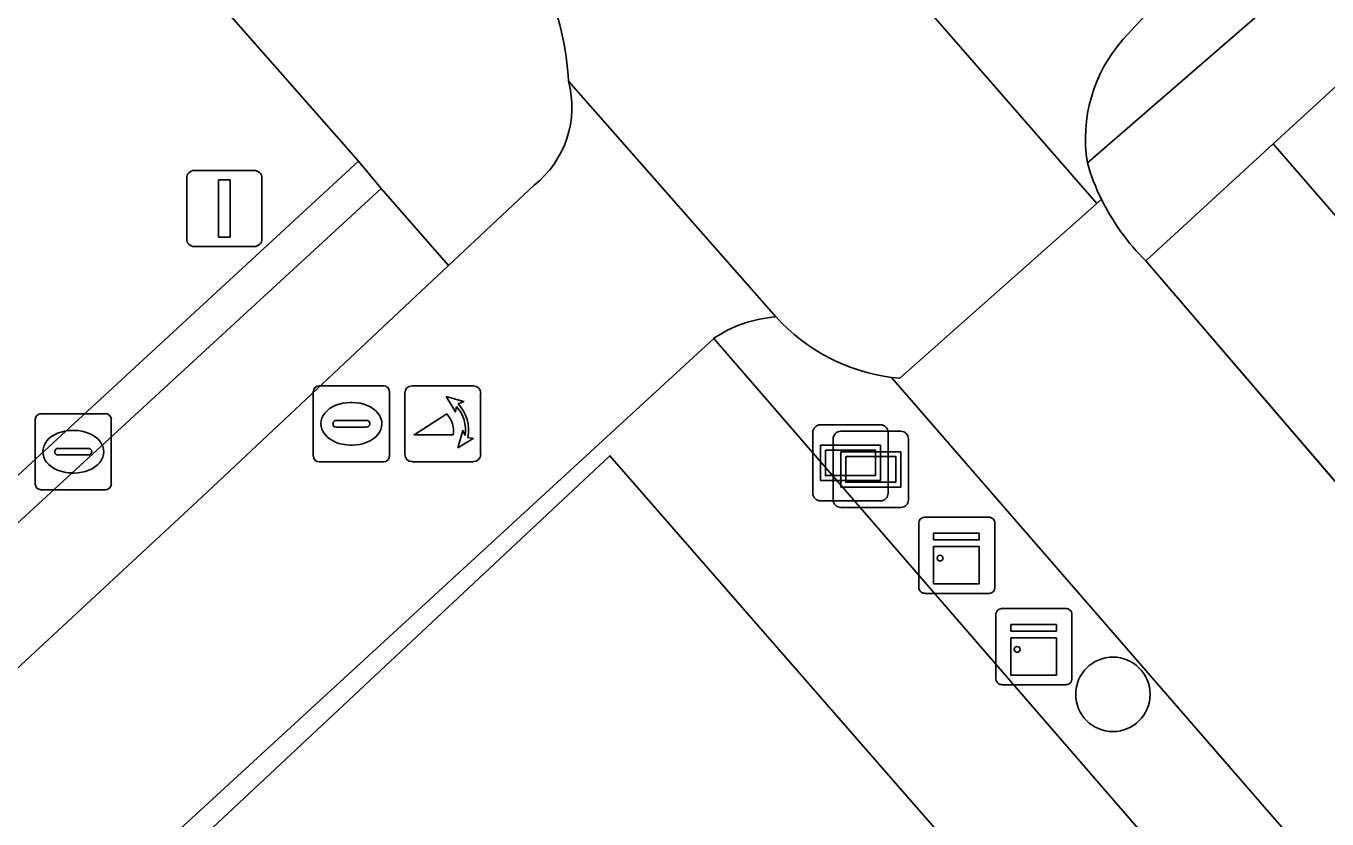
# Model space of a CAD drawing. Extents: x 155887 to 156869, y 383880 to 384678.
# Drawn here: x 156364.81 to 156381.91, y 384183.51 to 384193.93 of the extents above; entities that cross this region are included whole.
import ezdxf

# ---------------------------------------------------------------- set-up
doc = ezdxf.new("R2010")
doc.units = 0
for name, color, linetype in [('IMGEO_Afsluitpaal', 7, 'Continuous'), ('IMGEO_Berm_groen', 7, 'Continuous'), ('IMGEO_Boom', 7, 'Continuous'), ('IMGEO_Fietspad_gesloten', 7, 'Continuous'), ('IMGEO_Fietspad_open', 7, 'Continuous'), ('IMGEO_Groenvoorziening', 7, 'Continuous'), ('IMGEO_Kast', 7, 'Continuous'), ('IMGEO_Kolk', 7, 'Continuous'), ('IMGEO_Poller', 7, 'Continuous'), ('IMGEO_Rioolput', 7, 'Continuous'), ('IMGEO_Verkeerseiland_open', 7, 'Continuous'), ('IMGEO_Verklikker', 7, 'Continuous'), ('IMGEO_Voetpad_open', 7, 'Continuous')]:
    doc.layers.add(name, color=color, linetype=linetype)

msp = doc.modelspace()

# ---------------------------------------------------------------- linework, layer by layer
at = {"layer": 'IMGEO_Afsluitpaal'}
for p, q in [((156367.019, 384192.034), (156367.809, 384192.034)), ((156367.809, 384192.034), (156367.019, 384192.034)), ((156366.919, 384191.134), (156366.919, 384191.934)), ((156366.919, 384191.934), (156366.919, 384191.134)), ((156367.909, 384191.934), (156367.909, 384191.134)), ((156367.909, 384191.134), (156367.909, 384191.934)), ((156367.809, 384191.034), (156367.019, 384191.034)), ((156367.019, 384191.034), (156367.809, 384191.034))]:
    msp.add_line(p, q, dxfattribs=at)
msp.add_lwpolyline([(156367.339, 384191.909), (156367.489, 384191.909), (156367.489, 384191.159), (156367.339, 384191.159), (156367.339, 384191.909)], dxfattribs=at)
for centre, start, end in [((156367.019, 384191.934), 90, 180), ((156367.019, 384191.934), 90, 180), ((156367.809, 384191.934), 0, 90), ((156367.809, 384191.934), 360, 90), ((156367.019, 384191.134), 180, 270), ((156367.019, 384191.134), 180, 270), ((156367.809, 384191.134), 270, 0), ((156367.809, 384191.134), 270, 0)]:
    msp.add_arc(centre, 0.1, start, end, dxfattribs=at)
at = {"layer": 'IMGEO_Berm_groen'}
msp.add_lwpolyline([(156381.202, 384192.382), (156379.528, 384190.847), (156383.046, 384186.749), (156396.472, 384171.244), (156396.966, 384170.684), (156398.69, 384172.225)], close=True, dxfattribs=at)
for points in [[(156373.848, 384189.824), (156381.718, 384180.744), (156419.983, 384136.598)], [(156391.408, 384171.79), (156376.188, 384189.315)]]:
    msp.add_lwpolyline(points, dxfattribs=at)
for centre, radius, start, end in [((156374.769, 384188.491), 1.621, 93.5341, 124.6289), ((156376.505, 384191.774), 2.479, 222.2162, 262.6498)]:
    msp.add_arc(centre, radius, start, end, dxfattribs=at)
at = {"layer": 'IMGEO_Boom'}
msp.add_circle((156379.097, 384185.15), 0.489, dxfattribs=at)
at = {"layer": 'IMGEO_Fietspad_gesloten'}
for points in [[(156374.463, 384196.673), (156378.887, 384191.6), (156378.947, 384191.657)], [(156379.232, 384193.757), (156381.749, 384196.468)], [(156374.669, 384190.108), (156371.938, 384193.206)], [(156371.486, 384191.839), (156370.363, 384190.785), (156367.123, 384187.745), (156360.952, 384182.023)], [(156378.947, 384191.657), (156378.887, 384191.6), (156376.295, 384189.305), (156376.188, 384189.315), (156391.408, 384171.79), (156419.571, 384139)], [(156506.058, 384040.061), (156508.758, 384042.359), (156507.724, 384043.553), (156500, 384052.421), (156466.101, 384091.342), (156424.652, 384138.668), (156398.32, 384169.108), (156396.966, 384170.684), (156396.472, 384171.244), (156383.046, 384186.749), (156379.528, 384190.847)], [(156362.931, 384179.804), (156372.335, 384188.435), (156373.848, 384189.824)]]:
    msp.add_lwpolyline(points, dxfattribs=at)
for centre, radius, start, end in [((156380.707, 384192.45), 1.971, 138.4567, 189.2615), ((156370.675, 384192.866), 1.309, 308.3257, 15.0813), ((156381.389, 384192.88), 2.732, 195.875, 206.6027), ((156381.602, 384192.948), 2.952, 205.9319, 225.3707), ((156374.769, 384188.491), 1.621, 93.5341, 124.6289)]:
    msp.add_arc(centre, radius, start, end, dxfattribs=at)
at = {"layer": 'IMGEO_Fietspad_open'}
for points in [[(156376.188, 384189.315), (156376.295, 384189.305), (156378.887, 384191.6), (156374.463, 384196.673)], [(156371.938, 384193.206), (156374.669, 384190.108)]]:
    msp.add_lwpolyline(points, dxfattribs=at)
for centre, radius, start, end in [((156368.508, 384193.056), 3.433, 2.501, 24.2635), ((156376.505, 384191.774), 2.479, 222.2162, 262.6498)]:
    msp.add_arc(centre, radius, start, end, dxfattribs=at)
at = {"layer": 'IMGEO_Groenvoorziening'}
for points in [[(156362.607, 384186.101), (156369.178, 384192.157), (156361.631, 384200.724), (156331.521, 384174.522), (156327.46, 384171.061), (156327.723, 384168.516), (156319.647, 384161.786), (156318.439, 384163.205), (156315.287, 384160.478), (156316.645, 384158.911), (156327.376, 384146.523), (156331.408, 384150.854), (156337.184, 384157.409), (156341.904, 384162.995), (156347.557, 384170.029)], [(156359.473, 384163.289), (156379.218, 384180.571), (156372.483, 384188.286), (156362.171, 384178.639)]]:
    msp.add_lwpolyline(points, dxfattribs=at)
at = {"layer": 'IMGEO_Kast'}
for p, q in [((156376.545, 384186.552), (156376.545, 384187.393)), ((156376.545, 384187.393), (156376.545, 384186.552)), ((156376.62, 384187.477), (156377.461, 384187.477)), ((156377.461, 384187.477), (156376.62, 384187.477)), ((156377.545, 384187.402), (156377.545, 384186.561)), ((156377.545, 384186.561), (156377.545, 384187.402)), ((156377.47, 384186.477), (156376.629, 384186.477)), ((156376.629, 384186.477), (156377.47, 384186.477)), ((156377.559, 384185.352), (156377.559, 384186.193)), ((156377.559, 384186.193), (156377.559, 384185.352)), ((156377.634, 384186.277), (156378.475, 384186.277)), ((156378.475, 384186.277), (156377.634, 384186.277)), ((156378.559, 384186.202), (156378.559, 384185.361)), ((156378.559, 384185.361), (156378.559, 384186.202)), ((156378.484, 384185.277), (156377.643, 384185.277)), ((156377.643, 384185.277), (156378.484, 384185.277))]:
    msp.add_line(p, q, dxfattribs=at)
for points in [[(156376.74, 384187.267), (156377.34, 384187.267), (156377.34, 384187.182), (156376.74, 384187.182), (156376.74, 384187.267)], [(156376.74, 384187.092), (156377.34, 384187.092), (156377.34, 384186.603), (156376.74, 384186.603), (156376.74, 384187.092)], [(156377.754, 384186.067), (156378.354, 384186.067), (156378.354, 384185.982), (156377.754, 384185.982), (156377.754, 384186.067)], [(156377.754, 384185.892), (156378.354, 384185.892), (156378.354, 384185.403), (156377.754, 384185.403), (156377.754, 384185.892)]]:
    msp.add_lwpolyline(points, dxfattribs=at)
for centre in [(156376.824, 384186.941), (156377.838, 384185.741)]:
    msp.add_circle(centre, 0.0377, dxfattribs=at)
for centre, start, end in [((156376.623, 384187.399), 92.4484, 184.2845), ((156376.623, 384187.399), 92.4484, 184.2845), ((156377.467, 384187.399), 2.4484, 94.2845), ((156377.467, 384187.399), 2.4484, 94.2845), ((156376.623, 384186.555), 182.4484, 274.2845), ((156376.623, 384186.555), 182.4484, 274.2845), ((156377.467, 384186.555), 272.4484, 4.2845), ((156377.467, 384186.555), 272.4484, 4.2845), ((156377.637, 384186.199), 92.4484, 184.2845), ((156377.637, 384186.199), 92.4484, 184.2845), ((156378.481, 384186.199), 2.4484, 94.2845), ((156378.481, 384186.199), 2.4484, 94.2845), ((156377.637, 384185.355), 182.4484, 274.2845), ((156377.637, 384185.355), 182.4484, 274.2845), ((156378.481, 384185.355), 272.4484, 4.2845), ((156378.481, 384185.355), 272.4484, 4.2845)]:
    msp.add_arc(centre, 0.0779, start, end, dxfattribs=at)
at = {"layer": 'IMGEO_Kolk'}
for p, q in [((156364.927, 384187.912), (156364.927, 384188.764)), ((156365.002, 384188.838), (156365.854, 384188.838)), ((156365.928, 384188.764), (156365.928, 384187.912)), ((156365.415, 384188.618), (156365.44, 384188.618)), ((156365.186, 384188.332), (156365.186, 384188.344)), ((156365.624, 384188.295), (156365.226, 384188.295)), ((156365.229, 384188.381), (156365.627, 384188.381)), ((156365.67, 384188.344), (156365.67, 384188.332)), ((156365.438, 384188.058), (156365.413, 384188.058)), ((156365.854, 384187.838), (156365.002, 384187.838))]:
    msp.add_line(p, q, dxfattribs=at)
for points in [[(156364.927, 384187.912), (156364.927, 384188.764)], [(156365.002, 384188.838), (156365.854, 384188.838)], [(156365.928, 384188.764), (156365.928, 384187.912)], [(156365.854, 384187.838), (156365.002, 384187.838)]]:
    msp.add_lwpolyline(points, dxfattribs=at)
for centre, radius, start, end in [((156365.004, 384188.762), 0.0765, 91.552, 178.448), ((156365.004, 384188.762), 0.0765, 91.552, 178.448), ((156365.852, 384188.762), 0.0765, 1.552, 88.448), ((156365.852, 384188.762), 0.0765, 1.552, 88.448), ((156365.226, 384188.341), 0.0403, 85.8775, 175.7526), ((156365.223, 384188.331), 0.0366, 178.938, 274.7102), ((156365.627, 384188.338), 0.043, 264.8664, 352.4533), ((156365.631, 384188.343), 0.0386, 1.7309, 96.639), ((156365.004, 384187.914), 0.0765, 181.552, 268.448), ((156365.004, 384187.914), 0.0765, 181.552, 268.448), ((156365.852, 384187.914), 0.0765, 271.552, 358.448), ((156365.852, 384187.914), 0.0765, 271.552, 358.448)]:
    msp.add_arc(centre, radius, start, end, dxfattribs=at)
for centre, major_axis, ratio, start_param, end_param in [((156365.414, 384188.338), (-0.387, 0.002), 0.722429, 4.712389, 7.853982), ((156365.439, 384188.338), (-0.39, 0.002), 0.717154, 1.570796, 4.712389)]:
    msp.add_ellipse(centre, major_axis=major_axis, ratio=ratio, start_param=start_param, end_param=end_param, dxfattribs=at)
at = {"layer": 'IMGEO_Poller'}
for p, q in [((156369.788, 384189.109), (156369.788, 384188.302)), ((156369.788, 384189.109), (156369.788, 384188.302)), ((156370.69, 384189.204), (156369.882, 384189.204)), ((156370.69, 384189.204), (156369.882, 384189.204)), ((156370.784, 384188.302), (156370.784, 384189.109)), ((156370.784, 384188.302), (156370.784, 384189.109)), ((156369.882, 384188.207), (156370.69, 384188.207)), ((156369.882, 384188.207), (156370.69, 384188.207))]:
    msp.add_line(p, q, dxfattribs=at)
for points in [[(156370.467, 384188.933), (156370.455, 384188.86), (156370.33, 384189.065)], [(156370.33, 384189.065), (156370.561, 384188.999), (156370.49, 384188.967)], [(156370.423, 384188.56), (156369.91, 384188.56), (156370.34, 384188.835)], [(156370.483, 384188.388), (156370.549, 384188.619), (156370.579, 384188.551)], [(156370.615, 384188.524), (156370.687, 384188.513), (156370.483, 384188.388)]]:
    msp.add_lwpolyline(points, dxfattribs=at)
for centre, radius, start, end in [((156369.882, 384189.109), 0.0946, 90, 180), ((156369.882, 384189.109), 0.0946, 90, 180), ((156370.69, 384189.109), 0.0946, 0, 90), ((156370.69, 384189.109), 0.0946, 0, 90), ((156370.109, 384188.62), 0.476, 351.7527, 41.1691), ((156370.109, 384188.62), 0.516, 349.3569, 42.2912), ((156370.095, 384188.61), 0.332, 351.3247, 42.4854), ((156369.882, 384188.302), 0.0946, 180, 270), ((156369.882, 384188.302), 0.0946, 180, 270), ((156370.69, 384188.302), 0.0946, 270, 0), ((156370.69, 384188.302), 0.0946, 270, 0)]:
    msp.add_arc(centre, radius, start, end, dxfattribs=at)
at = {"layer": 'IMGEO_Rioolput'}
for p, q in [((156368.584, 384188.279), (156368.584, 384189.131)), ((156368.659, 384189.205), (156369.511, 384189.205)), ((156369.585, 384189.131), (156369.585, 384188.279)), ((156369.072, 384188.985), (156369.097, 384188.985)), ((156368.843, 384188.699), (156368.843, 384188.711)), ((156369.281, 384188.662), (156368.883, 384188.662)), ((156368.886, 384188.748), (156369.284, 384188.748)), ((156369.327, 384188.711), (156369.327, 384188.699)), ((156369.095, 384188.425), (156369.07, 384188.425)), ((156369.511, 384188.205), (156368.659, 384188.205))]:
    msp.add_line(p, q, dxfattribs=at)
for points in [[(156368.584, 384188.279), (156368.584, 384189.131)], [(156368.659, 384189.205), (156369.511, 384189.205)], [(156369.585, 384189.131), (156369.585, 384188.279)], [(156369.511, 384188.205), (156368.659, 384188.205)]]:
    msp.add_lwpolyline(points, dxfattribs=at)
for centre, radius, start, end in [((156368.661, 384189.129), 0.0765, 91.552, 178.448), ((156368.661, 384189.129), 0.0765, 91.552, 178.448), ((156369.509, 384189.129), 0.0765, 1.552, 88.448), ((156369.509, 384189.129), 0.0765, 1.552, 88.448), ((156368.883, 384188.708), 0.0403, 85.8775, 175.7526), ((156368.88, 384188.698), 0.0366, 178.938, 274.7102), ((156369.284, 384188.705), 0.043, 264.8664, 352.4533), ((156369.288, 384188.71), 0.0386, 1.7309, 96.639), ((156368.661, 384188.281), 0.0765, 181.552, 268.448), ((156368.661, 384188.281), 0.0765, 181.552, 268.448), ((156369.509, 384188.281), 0.0765, 271.552, 358.448), ((156369.509, 384188.281), 0.0765, 271.552, 358.448)]:
    msp.add_arc(centre, radius, start, end, dxfattribs=at)
for centre, major_axis, ratio, start_param, end_param in [((156369.071, 384188.705), (-0.387, 0.002), 0.722429, 4.712389, 7.853982), ((156369.096, 384188.705), (-0.39, 0.002), 0.717154, 1.570796, 4.712389)]:
    msp.add_ellipse(centre, major_axis=major_axis, ratio=ratio, start_param=start_param, end_param=end_param, dxfattribs=at)
at = {"layer": 'IMGEO_Verkeerseiland_open'}
for points in [[(156378.762, 384192.133), (156383.118, 384195.909), (156382.519, 384196.58)], [(156381.749, 384196.468), (156379.232, 384193.757)]]:
    msp.add_lwpolyline(points, dxfattribs=at)
msp.add_arc((156380.707, 384192.45), 1.971, 138.4567, 189.2615, dxfattribs=at)
at = {"layer": 'IMGEO_Verklikker'}
for p, q in [((156375.151, 384187.792), (156375.151, 384188.592)), ((156375.151, 384188.592), (156375.151, 384187.792)), ((156375.251, 384188.692), (156376.041, 384188.692)), ((156376.041, 384188.692), (156375.251, 384188.692)), ((156375.519, 384188.606), (156376.309, 384188.606)), ((156376.309, 384188.606), (156375.519, 384188.606)), ((156376.141, 384188.592), (156376.141, 384187.792)), ((156376.141, 384187.792), (156376.141, 384188.592)), ((156375.419, 384187.706), (156375.419, 384188.506)), ((156375.419, 384188.506), (156375.419, 384187.706)), ((156376.409, 384188.506), (156376.409, 384187.706)), ((156376.409, 384187.706), (156376.409, 384188.506)), ((156376.041, 384187.692), (156375.251, 384187.692)), ((156375.251, 384187.692), (156376.041, 384187.692)), ((156376.309, 384187.606), (156375.519, 384187.606)), ((156375.519, 384187.606), (156376.309, 384187.606))]:
    msp.add_line(p, q, dxfattribs=at)
for points in [[(156375.252, 384188.424), (156376.04, 384188.424), (156376.04, 384187.96), (156375.252, 384187.96), (156375.252, 384188.424)], [(156375.317, 384188.359), (156375.317, 384188.025), (156375.975, 384188.025), (156375.975, 384188.359), (156375.317, 384188.359)], [(156375.52, 384188.338), (156376.308, 384188.338), (156376.308, 384187.874), (156375.52, 384187.874), (156375.52, 384188.338)], [(156375.585, 384188.273), (156375.585, 384187.939), (156376.243, 384187.939), (156376.243, 384188.273), (156375.585, 384188.273)]]:
    msp.add_lwpolyline(points, dxfattribs=at)
for centre, start, end in [((156375.251, 384188.592), 90, 180), ((156375.251, 384188.592), 90, 180), ((156375.519, 384188.506), 90, 180), ((156375.519, 384188.506), 90, 180), ((156376.041, 384188.592), 0, 90), ((156376.041, 384188.592), 360, 90), ((156376.309, 384188.506), 0, 90), ((156376.309, 384188.506), 360, 90), ((156375.251, 384187.792), 180, 270), ((156375.251, 384187.792), 180, 270), ((156376.041, 384187.792), 270, 0), ((156376.041, 384187.792), 270, 0), ((156375.519, 384187.706), 180, 270), ((156375.519, 384187.706), 180, 270), ((156376.309, 384187.706), 270, 0), ((156376.309, 384187.706), 270, 0)]:
    msp.add_arc(centre, 0.1, start, end, dxfattribs=at)
at = {"layer": 'IMGEO_Voetpad_open'}
for points in [[(156318.88, 384250), (156326.424, 384241.306), (156329.317, 384237.972), (156331.622, 384235.315), (156331.928, 384234.965), (156334.947, 384231.513), (156335.922, 384230.405), (156336.978, 384229.208), (156339.942, 384225.767), (156341.856, 384223.579), (156343.716, 384221.453), (156346.679, 384218.03), (156350.442, 384213.689), (156353.425, 384210.269), (156355.343, 384208.07), (156357.194, 384205.948), (156360.141, 384202.492), (156361.225, 384201.247), (156361.631, 384200.724), (156369.178, 384192.157), (156369.476, 384191.797), (156370.363, 384190.785), (156371.486, 384191.839)], [(156383.97, 384194.921), (156383.118, 384195.909), (156378.762, 384192.133)], [(156379.528, 384190.847), (156381.202, 384192.382), (156383.97, 384194.921)], [(156342.272, 384162.695), (156349.691, 384171.874), (156350.467, 384172.836), (156351.254, 384173.788), (156352.053, 384174.731), (156352.863, 384175.664), (156353.684, 384176.587), (156354.516, 384177.5), (156355.889, 384178.926), (156357.278, 384180.336), (156358.681, 384181.732), (156360.099, 384183.112), (156361.532, 384184.477), (156362.98, 384185.827), (156369.476, 384191.797), (156369.178, 384192.157), (156362.607, 384186.101)], [(156360.952, 384182.023), (156367.123, 384187.745), (156370.363, 384190.785), (156369.476, 384191.797), (156362.98, 384185.827), (156361.532, 384184.477), (156360.099, 384183.112)], [(156380.181, 384179.404), (156381.718, 384180.744), (156373.848, 384189.824), (156372.335, 384188.435), (156362.931, 384179.804)], [(156362.171, 384178.639), (156372.483, 384188.286), (156379.218, 384180.571), (156359.473, 384163.289)]]:
    msp.add_lwpolyline(points, dxfattribs=at)
msp.add_lwpolyline([(156385.683, 384192.735), (156384.885, 384193.654), (156383.943, 384194.699), (156384.072, 384194.803), (156383.97, 384194.921), (156381.202, 384192.382), (156398.69, 384172.225), (156396.966, 384170.684), (156398.32, 384169.108), (156400.091, 384170.612), (156404.338, 384165.752), (156407.083, 384168.169), (156406.911, 384168.313), (156404.132, 384171.551), (156403.21, 384170.762), (156398.084, 384176.658), (156396.955, 384175.676), (156392.204, 384181.137), (156393.336, 384182.121), (156384.802, 384191.938)], close=True, dxfattribs=at)
for centre, radius, start, end in [((156368.508, 384193.056), 3.433, 2.501, 24.2635), ((156370.675, 384192.866), 1.309, 308.3257, 15.0813), ((156381.389, 384192.88), 2.732, 195.875, 206.6027), ((156381.602, 384192.948), 2.952, 205.9319, 225.3707)]:
    msp.add_arc(centre, radius, start, end, dxfattribs=at)

doc.saveas('drawing.dxf')
